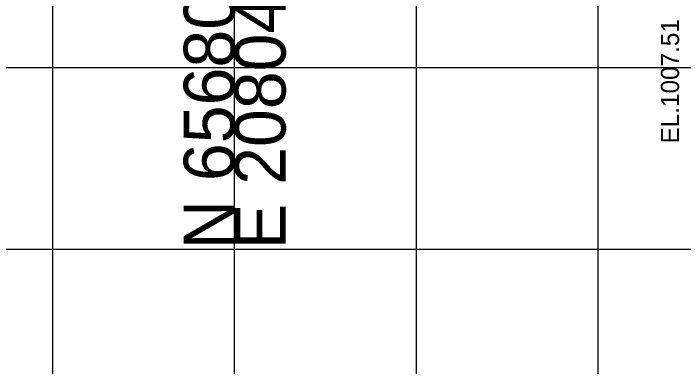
# Model space of a CAD drawing. Extents: x 1131015 to 1136271, y 133453 to 174329.
# Drawn here: x 1132328.29 to 1132365.15, y 160651.19 to 160670.63 of the extents above; entities that cross this region are included whole.
import ezdxf

# ---------------------------------------------------------------- set-up
doc = ezdxf.new("R2010")
doc.units = 0
for name, color, linetype in [('DESIGN - SHEET - Light Grid', 7, 'Continuous'), ('DESIGN - SHEET - Linework', 7, 'Continuous'), ('DESIGN - TYPICAL - Subgrade Tie Text', 7, 'Continuous')]:
    doc.layers.add(name, color=color, linetype=linetype)

msp = doc.modelspace()

# ---------------------------------------------------------------- linework, layer by layer
at = {"layer": 'DESIGN - SHEET - Light Grid'}
for p, q in [((1132340.456, 160667.655), (1132340.456, 160703.372)), ((1132040.456, 160667.655), (1132340.456, 160667.655)), ((1132340.456, 160667.655), (1132640.456, 160667.655))]:
    msp.add_line(p, q, dxfattribs=at)
at = {"layer": 'DESIGN - SHEET - Linework'}
for p, q in [((1132330.456, 160617.655), (1132330.456, 160827.655)), ((1132340.456, 160617.655), (1132340.456, 160827.655)), ((1132350.456, 160617.655), (1132350.456, 160827.655)), ((1132360.456, 160617.655), (1132360.456, 160827.655)), ((1132190.456, 160667.655), (1132490.456, 160667.655)), ((1132190.456, 160657.655), (1132490.456, 160657.655))]:
    msp.add_line(p, q, dxfattribs=at)

# ---------------------------------------------------------------- texts
at = {"layer": 'DESIGN - SHEET - Light Grid'}
for s, p in [('E 2080456.5727', (1132343.256, 160657.655)), ('N 656802.7766', (1132340.456, 160657.655))]:
    msp.add_text(s, height=2.8, rotation=90, dxfattribs=at).set_placement(p)
at = {"layer": 'DESIGN - TYPICAL - Subgrade Tie Text'}
msp.add_text('EL.1007.51', height=1, rotation=90, dxfattribs=at).set_placement((1132364.897, 160663.472))

doc.saveas('drawing.dxf')
